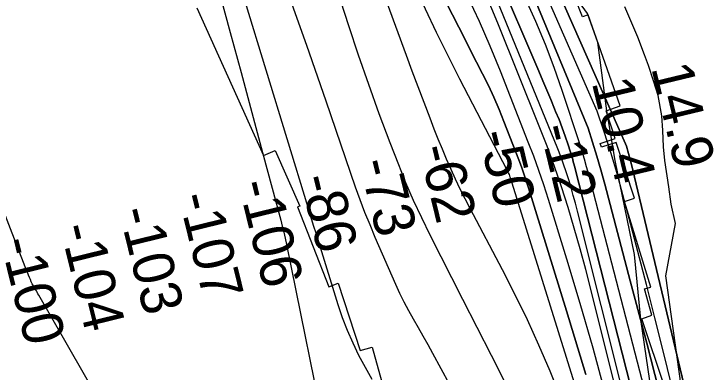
# Model space of a CAD drawing. Extents: x 3625074 to 3663148, y 511451 to 537151.
# Drawn here: x 3633034 to 3634165, y 526416 to 527001 of the extents above; entities that cross this region are included whole.
import ezdxf

# ---------------------------------------------------------------- set-up
doc = ezdxf.new("R2010")
doc.units = 0
for name, color, linetype in [('V-RIVR-EDGE', 7, 'Continuous'), ('V-RIVR-RANG', 7, 'Continuous'), ('V-RRAP-RVMT', 7, 'Continuous'), ('V-SITE-VEGE', 7, 'Continuous'), ('V-TOPO-DPTH', 7, 'Continuous'), ('V-TOPO-MAJR', 7, 'Continuous'), ('V-TOPO-MINR', 7, 'Continuous'), ('V-TOPO-WATR', 7, 'Continuous')]:
    doc.layers.add(name, color=color, linetype=linetype)

msp = doc.modelspace()

# ---------------------------------------------------------------- linework, layer by layer
at = {"layer": 'V-RIVR-EDGE'}
msp.add_lwpolyline([(3634078.9, 526360.9), (3634058.5, 526501.9), (3634048.3, 526607.9), (3634016.2, 526761.2), (3634002.9, 526842.1), (3633987.9, 526953.7), (3633971.5, 527001.5), (3633933.6, 527053.7), (3633910.4, 527088.7), (3633875.6, 527118.2), (3633860.9, 527128), (3633815.1, 527189.4), (3633785.2, 527239.1), (3633762, 527281.4), (3633733.9, 527334.8), (3633711.4, 527391.8), (3633677.9, 527465.4), (3633624.9, 527590), (3633556, 527734.7), (3633509.1, 527840.9)], dxfattribs=at)
at = {"layer": 'V-RRAP-RVMT'}
for p, q in [((3633963, 526995.9), (3633909.7, 527133.4)), ((3633332.8, 527010.6), (3633442, 526769.2)), ((3633972.4, 526999.1), (3633963, 526995.9)), ((3634024.5, 526850.6), (3633972.4, 526999.1)), ((3634001.5, 526842.4), (3634024.5, 526850.6)), ((3634016.5, 526797.1), (3634001.5, 526842.4)), ((3633991.9, 526788.9), (3634016.5, 526797.1)), ((3633993.9, 526782.8), (3633991.9, 526788.9)), ((3634018.3, 526790.6), (3633993.9, 526782.8)), ((3634047.8, 526699.9), (3634018.3, 526790.6)), ((3633442, 526769.2), (3633460.9, 526777.6)), ((3633460.9, 526777.6), (3633501.2, 526687)), ((3634031.5, 526694.4), (3634047.8, 526699.9)), ((3634074.6, 526554.8), (3634031.5, 526694.4)), ((3633501.2, 526687), (3633497.1, 526685.4)), ((3633497.1, 526685.4), (3633548.4, 526555.1)), ((3633548.4, 526555.1), (3633564, 526561.1)), ((3633564, 526561.1), (3633599.7, 526451.1)), ((3634064.3, 526551.6), (3634074.6, 526554.8)), ((3634076.4, 526508.7), (3634064.3, 526551.6)), ((3634060.1, 526502.8), (3634076.4, 526508.7)), ((3634098.4, 526389.2), (3634060.1, 526502.8)), ((3633599.7, 526451.1), (3633619.3, 526456.6)), ((3633619.3, 526456.6), (3633637.6, 526392.1))]:
    msp.add_line(p, q, dxfattribs=at)
at = {"layer": 'V-SITE-VEGE'}
for points in [[(3634092.6, 526834.1), (3634086.6, 526867.6), (3634078.9, 526891.5), (3634070.7, 526916.3), (3634064.6, 526933.7), (3634053.5, 526962.6), (3634042, 526989), (3634032.2, 527012.3)], [(3634687.1, 524476.8), (3634649.7, 524660.1), (3634605.5, 524779.8), (3634555.8, 524933.3), (3634530, 525040.7), (3634492.9, 525141.8), (3634454.9, 525239.6), (3634406, 525379.4), (3634323.8, 525606.6), (3634286.2, 525754.4), (3634241.9, 525965.2), (3634174.9, 526176.9), (3634124.1, 526393.3), (3634099.3, 526573), (3634115.3, 526658.5), (3634108.1, 526689.8), (3634104.4, 526718.4), (3634097.5, 526761.4), (3634095.4, 526783.5), (3634094.2, 526810.1), (3634092.6, 526834.1)]]:
    msp.add_lwpolyline(points, dxfattribs=at)
at = {"layer": 'V-TOPO-DPTH'}
for points in [[(3633522.9, 528027.3), (3633669.8, 527610.4), (3633671.1, 527606.8), (3633672.4, 527603.1), (3633673.8, 527599.5), (3633675.2, 527595.9), (3633683.4, 527574.8), (3633685.6, 527569.3), (3633688, 527563.9), (3633690.6, 527558.6), (3633693.3, 527553.4), (3633696.2, 527548.3), (3633699.3, 527543.2), (3634033.5, 526788.5), (3634034.8, 526784.6), (3634036.1, 526780.7), (3634037.3, 526776.7), (3634038.4, 526772.8), (3634039.5, 526768.8), (3634040.5, 526764.8), (3634041.5, 526760.8), (3634042.5, 526756.8), (3634239.2, 525932.6)], [(3633549, 527822.5), (3633571.5, 527766.2), (3633622.3, 527636.1), (3633630.2, 527616.2), (3633638.1, 527596.2), (3633646.2, 527576.4), (3633654.3, 527556.6), (3633689.2, 527472.5), (3633703.9, 527438.1), (3633718.9, 527403.9), (3633734.6, 527370), (3633750.7, 527336.2), (3633767.2, 527302.7), (3633784, 527269.4), (3633972.2, 526813.9), (3633979.6, 526791.3), (3633986.7, 526768.6), (3633993.3, 526745.8), (3633999.6, 526722.8), (3634041.2, 526564.9), (3634068, 526463), (3634094.5, 526360.9)], [(3634094.5, 526360.9), (3634068, 526463), (3634041.2, 526564.9), (3633999.6, 526722.8), (3633993.3, 526745.8), (3633986.7, 526768.6), (3633979.6, 526791.3), (3633972.2, 526813.9), (3633784, 527269.4), (3633767.2, 527302.7), (3633750.7, 527336.2), (3633734.6, 527370), (3633718.9, 527403.9), (3633703.9, 527438.1), (3633689.2, 527472.5), (3633654.3, 527556.6), (3633646.2, 527576.4), (3633638.1, 527596.2), (3633630.2, 527616.2), (3633622.3, 527636.1), (3633571.5, 527766.2), (3633549, 527822.5)], [(3633822.6, 527068.6), (3633891.5, 526906.9), (3633898.1, 526891.5), (3633904.6, 526876.2), (3633911.1, 526860.8), (3633917.6, 526845.4), (3633919.2, 526841.4), (3633924.7, 526828), (3633929.9, 526814.4), (3633934.7, 526800.8), (3633939.4, 526787), (3633946, 526766.2), (3633947.1, 526762.7), (3633948.1, 526759.3), (3633949.1, 526755.8), (3633950, 526752.3), (3634134.7, 526028.4)], [(3634134.7, 526028.4), (3633950, 526752.3), (3633949.1, 526755.8), (3633948.1, 526759.3), (3633947.1, 526762.7), (3633946, 526766.2), (3633939.4, 526787), (3633934.7, 526800.8), (3633929.9, 526814.4), (3633924.7, 526828), (3633919.2, 526841.4), (3633917.6, 526845.4), (3633911.1, 526860.8), (3633904.6, 526876.2), (3633898.1, 526891.5), (3633891.5, 526906.9), (3633822.6, 527068.6)], [(3633968.6, 526412.2), (3633937.2, 526516.1), (3633874.9, 526716.5), (3633871.2, 526728.1), (3633867.3, 526739.6), (3633863.2, 526751), (3633858.9, 526762.4), (3633834.8, 526825), (3633826.8, 526844.8), (3633818.3, 526864.4), (3633809.3, 526883.7), (3633799.8, 526902.9), (3633790.1, 526921.9), (3633780.3, 526940.9), (3633770.6, 526959.9), (3633760.9, 526979), (3633719.2, 527060.9)], [(3633719.2, 527060.9), (3633760.9, 526979), (3633770.6, 526959.9), (3633780.3, 526940.9), (3633790.1, 526921.9), (3633799.8, 526902.9), (3633809.3, 526883.7), (3633818.3, 526864.4), (3633826.8, 526844.8), (3633834.8, 526825), (3633858.9, 526762.4), (3633863.2, 526751), (3633867.3, 526739.6), (3633871.2, 526728.1), (3633874.9, 526716.5), (3633937.2, 526516.1), (3633968.6, 526412.2)], [(3634120.4, 525976.1), (3633977.2, 526549.1), (3633968.4, 526583.2), (3633959.2, 526617.2), (3633949.5, 526651), (3633939.4, 526684.8), (3633928.7, 526718.3), (3633917.3, 526751.6), (3633905.1, 526784.7), (3633892.4, 526817.5), (3633824.5, 526985.3), (3633797.8, 527049.4)], [(3634120.4, 525976.1), (3633977.2, 526549.1), (3633968.4, 526583.2), (3633959.2, 526617.2), (3633949.5, 526651), (3633939.4, 526684.8), (3633928.7, 526718.3), (3633917.3, 526751.6), (3633905.1, 526784.7), (3633892.4, 526817.5), (3633824.5, 526985.3), (3633797.8, 527049.4)], [(3633775.6, 527028.7), (3633794.1, 526988.7), (3633811.6, 526948.3), (3633828.3, 526907.5), (3633874, 526791.8), (3633882.9, 526768.7), (3633891.3, 526745.4), (3633899.3, 526721.9), (3633906.9, 526698.3), (3633937, 526600.9), (3633958.8, 526528.4), (3633979.8, 526455.6), (3633999.5, 526382.5)], [(3633775.6, 527028.7), (3633794.1, 526988.7), (3633811.6, 526948.3), (3633828.3, 526907.5), (3633874, 526791.8), (3633882.9, 526768.7), (3633891.3, 526745.4), (3633899.3, 526721.9), (3633906.9, 526698.3), (3633937, 526600.9), (3633958.8, 526528.4), (3633979.8, 526455.6), (3633999.5, 526382.5)]]:
    msp.add_lwpolyline(points, dxfattribs=at)
at = {"layer": 'V-TOPO-MAJR'}
for points in [[(3633038.7, 528351), (3633228.8, 527563.2), (3633234.6, 527539.6), (3633240.5, 527516), (3633246.6, 527492.5), (3633252.9, 527469), (3633370, 527035.2), (3633387.6, 526970.1), (3633405.1, 526904.9), (3633422.7, 526839.8), (3633440.2, 526774.6), (3633470, 526664.1), (3633472.5, 526654.2), (3633475, 526644.2), (3633477.2, 526634.3), (3633479.4, 526624.3), (3633547.6, 526289.1)], [(3633975.9, 526314.1), (3633845.5, 526733.2), (3633845.1, 526734.2), (3633843.6, 526738.4), (3633842.4, 526741.1), (3633841.1, 526743.6), (3633840.2, 526745.3), (3633762.4, 526894.2), (3633724.6, 526970.2), (3633688.8, 527047.1)], [(3633172.5, 526370.4), (3633074.6, 526541.6), (3633073.3, 526543.9), (3633071.9, 526546.2), (3633070.6, 526548.6), (3633069.2, 526550.9), (3633067.6, 526553.6), (3633065.8, 526556.9), (3633064, 526560.2), (3633062.4, 526563.5), (3633060.9, 526567), (3633059.4, 526570.4), (3633058, 526573.9), (3633056.6, 526577.3), (3633055.2, 526580.8), (3632931.6, 526899.6)]]:
    msp.add_lwpolyline(points, dxfattribs=at)
at = {"layer": 'V-TOPO-MINR'}
for points in [[(3634239.2, 525932.6), (3634042.5, 526756.8), (3634041.5, 526760.8), (3634040.5, 526764.8), (3634039.5, 526768.8), (3634038.4, 526772.8), (3634037.3, 526776.7), (3634036.1, 526780.7), (3634034.8, 526784.6), (3634033.5, 526788.5), (3633699.3, 527543.2), (3633696.2, 527548.3), (3633693.3, 527553.4), (3633690.6, 527558.6), (3633688, 527563.9), (3633685.6, 527569.3), (3633683.4, 527574.8), (3633675.2, 527595.9), (3633673.8, 527599.5), (3633672.4, 527603.1), (3633671.1, 527606.8), (3633669.8, 527610.4), (3633522.9, 528027.3)], [(3634219.3, 525944.6), (3634095, 526450.5), (3634081.5, 526504.6), (3634067.8, 526558.7), (3634053.7, 526612.7), (3634039.5, 526666.7), (3634029.1, 526705.5), (3634019.5, 526739.9), (3634009.4, 526774.1), (3633998.5, 526808.1), (3633987.1, 526841.9), (3633720.8, 527448.8), (3633712, 527466.3), (3633703.6, 527484), (3633695.8, 527501.9), (3633688.2, 527520), (3633665.2, 527577.4), (3633660.8, 527588.7), (3633656.4, 527599.9), (3633652.2, 527611.2), (3633647.9, 527622.5), (3633548.8, 527891.8)], [(3633182.2, 527857.1), (3633209.5, 527747.9), (3633260.3, 527542.9), (3633263.1, 527532), (3633265.9, 527521.1), (3633268.8, 527510.2), (3633271.8, 527499.4), (3633301.7, 527391.7), (3633319.9, 527327.1), (3633338.4, 527262.6), (3633357.5, 527198.3), (3633376.9, 527134), (3633514.2, 526684.9), (3633518.7, 526670.4), (3633523.1, 526656), (3633527.6, 526641.5), (3633532.1, 526627), (3633563.4, 526526.4), (3633570.6, 526505.2), (3633578.5, 526484.3), (3633587.6, 526463.8), (3633597.3, 526443.6), (3633607.9, 526423.8), (3633619.1, 526404.4)], [(3633837.5, 526397.6), (3633814.2, 526443.1), (3633790.9, 526488.7), (3633767.7, 526534.2), (3633714.2, 526639.2), (3633700.3, 526667.5), (3633687, 526696.1), (3633674.6, 526725.1), (3633662.8, 526754.3), (3633648.9, 526790.1), (3633631, 526837.6), (3633613.7, 526885.2), (3633597.1, 526933.2), (3633581, 526981.3), (3633401.1, 527536.4)], [(3633927, 526375.2), (3633910.1, 526417.6), (3633892, 526459.6), (3633873.2, 526501.1), (3633853.2, 526542.2), (3633832.3, 526582.8), (3633779.3, 526682.7), (3633771.1, 526698.5), (3633763.1, 526714.5), (3633755.5, 526730.6), (3633748.2, 526746.8), (3633741.1, 526763.2), (3633734.2, 526779.6), (3633727.5, 526796.1), (3633720.9, 526812.7), (3633714.1, 526830.4), (3633704.2, 526855.9), (3633694.5, 526881.4), (3633684.9, 526906.9), (3633675.4, 526932.5), (3633568.5, 527223.2)], [(3634134.7, 526028.4), (3633950, 526752.3), (3633949.1, 526755.8), (3633948.1, 526759.3), (3633947.1, 526762.7), (3633946, 526766.2), (3633939.4, 526787), (3633934.7, 526800.8), (3633929.9, 526814.4), (3633924.7, 526828), (3633919.2, 526841.4), (3633917.6, 526845.4), (3633911.1, 526860.8), (3633904.6, 526876.2), (3633898.1, 526891.5), (3633891.5, 526906.9), (3633822.6, 527068.6)], [(3633968.6, 526412.2), (3633937.2, 526516.1), (3633874.9, 526716.5), (3633871.2, 526728.1), (3633867.3, 526739.6), (3633863.2, 526751), (3633858.9, 526762.4), (3633834.8, 526825), (3633826.8, 526844.8), (3633818.3, 526864.4), (3633809.3, 526883.7), (3633799.8, 526902.9), (3633790.1, 526921.9), (3633780.3, 526940.9), (3633770.6, 526959.9), (3633760.9, 526979), (3633719.2, 527060.9)], [(3634120.4, 525976.1), (3633977.2, 526549.1), (3633968.4, 526583.2), (3633959.2, 526617.2), (3633949.5, 526651), (3633939.4, 526684.8), (3633928.7, 526718.3), (3633917.3, 526751.6), (3633905.1, 526784.7), (3633892.4, 526817.5), (3633824.5, 526985.3), (3633797.8, 527049.4)], [(3633745.6, 526396.3), (3633718.4, 526446.5), (3633710.7, 526460.4), (3633702.9, 526474.4), (3633695, 526488.2), (3633687, 526502.1), (3633679.2, 526516), (3633671.7, 526530), (3633664.7, 526544.4), (3633658.1, 526558.9), (3633624.5, 526635.8), (3633615.9, 526656.2), (3633607.6, 526676.6), (3633599.9, 526697.3), (3633592.4, 526718), (3633544.1, 526858), (3633512.4, 526948.8), (3633480.3, 527039.4)], [(3634149.6, 525904.2), (3633954.9, 526678.5), (3633951.5, 526691.4), (3633948.1, 526704.3), (3633944.4, 526717.2), (3633940.6, 526730), (3633936.5, 526742.7), (3633932.2, 526755.4), (3633927.6, 526767.9), (3633922.7, 526780.3), (3633823.7, 527022.2)], [(3634086.5, 526302), (3633973.3, 526738.4), (3633969.8, 526751.1), (3633966.3, 526763.7), (3633962.5, 526776.2), (3633958.5, 526788.7), (3633929.9, 526875.3), (3633916.6, 526913.3), (3633902.4, 526950.9), (3633886.9, 526988), (3633870.5, 527024.7)]]:
    msp.add_lwpolyline(points, dxfattribs=at)
at = {"layer": 'V-TOPO-WATR'}
msp.add_lwpolyline([(3634094.5, 526360.9), (3634068, 526463), (3634041.2, 526564.9), (3633999.6, 526722.8), (3633993.3, 526745.8), (3633986.7, 526768.6), (3633979.6, 526791.3), (3633972.2, 526813.9), (3633784, 527269.4), (3633767.2, 527302.7), (3633750.7, 527336.2), (3633734.6, 527370), (3633718.9, 527403.9), (3633703.9, 527438.1), (3633689.2, 527472.5), (3633654.3, 527556.6), (3633646.2, 527576.4), (3633638.1, 527596.2), (3633630.2, 527616.2), (3633622.3, 527636.1), (3633571.5, 527766.2), (3633549, 527822.5)], dxfattribs=at)

# ---------------------------------------------------------------- texts
at = {"layer": 'V-RIVR-RANG'}
for s, rotation, p in [('14.9', 283.5283, (3634075.2, 526912.7)), ('10.4', 283.5283, (3633978, 526888.8)), ('-12', 283.8077, (3633892.6, 526814.9)), ('-50', 283.8077, (3633792.1, 526804.9)), ('-62', 283.8077, (3633695, 526781)), ('-73', 283.8077, (3633597.6, 526758.4)), ('-106', 283.8077, (3633400.2, 526723.4)), ('-86', 283.8077, (3633501.1, 526732.2)), ('-107', 283.8077, (3633302.4, 526702.4)), ('-103', 283.8077, (3633205.1, 526679.3)), ('-104', 283.8077, (3633108.8, 526652.3)), ('-100', 283.8077, (3633011.4, 526629.7))]:
    msp.add_text(s, height=67, rotation=rotation, dxfattribs=at).set_placement(p)

doc.saveas('drawing.dxf')
